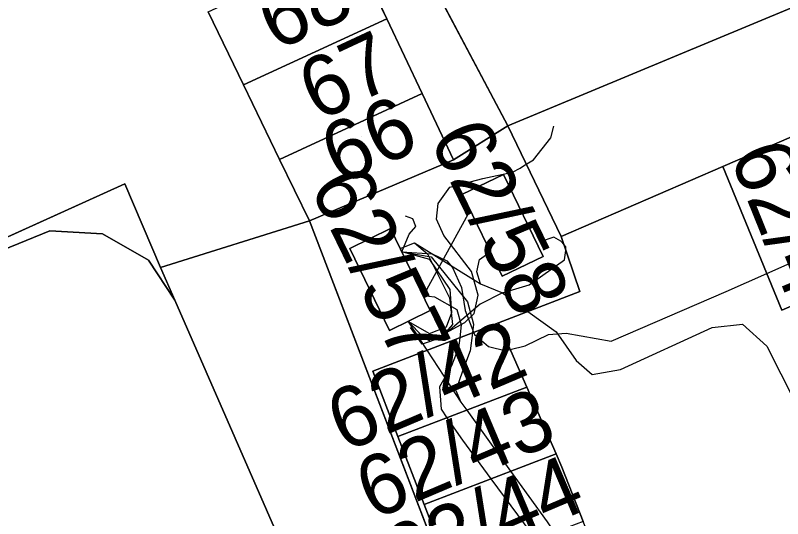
# Model space of a CAD drawing. Extents: x -264070 to -262271, y -1238894 to -1238141.
# Drawn here: x -263350.16 to -263324.84, y -1238747.54 to -1238730.94 of the extents above; entities that cross this region are included whole.
import ezdxf

# ---------------------------------------------------------------- set-up
doc = ezdxf.new("R2010")
doc.units = 0
for name, color, linetype in [('body_kn', 7, 'Continuous'), ('kladpar_druhypozemkov', 7, 'Continuous'), ('kladpar_hranice', 7, 'Continuous'), ('kladpar_parcelnecisla', 7, 'Continuous'), ('kladpar_plochy', 7, 'Continuous'), ('tarchy_linie', 7, 'Continuous')]:
    doc.layers.add(name, color=color, linetype=linetype)

msp = doc.modelspace()

# ---------------------------------------------------------------- linework, layer by layer
at = {"layer": 'body_kn'}
for p, q in [((-263337.9, -1238731.06), (-263337.9, -1238731.06)), ((-263337.9, -1238731.06), (-263337.9, -1238731.06)), ((-263342.63, -1238733.23), (-263342.63, -1238733.23)), ((-263336.74, -1238733.52), (-263336.74, -1238733.52)), ((-263336.74, -1238733.52), (-263336.74, -1238733.52)), ((-263333.91, -1238734.58), (-263333.91, -1238734.58)), ((-263333.91, -1238734.58), (-263333.91, -1238734.58)), ((-263332.39, -1238734.6), (-263332.39, -1238734.6)), ((-263332.49, -1238734.98), (-263332.49, -1238734.98)), ((-263341.44, -1238735.69), (-263341.44, -1238735.69)), ((-263335.7, -1238735.71), (-263335.7, -1238735.71)), ((-263333.06, -1238735.7), (-263333.06, -1238735.7)), ((-263333.76, -1238736.11), (-263333.76, -1238736.11)), ((-263333.51, -1238735.98), (-263333.51, -1238735.98)), ((-263333.39, -1238735.9), (-263333.39, -1238735.9)), ((-263326.82, -1238735.93), (-263326.82, -1238735.93)), ((-263326.82, -1238735.93), (-263326.82, -1238735.93)), ((-263334.74, -1238736.32), (-263334.74, -1238736.32)), ((-263334.06, -1238736.19), (-263334.06, -1238736.19)), ((-263346.55, -1238736.5), (-263346.55, -1238736.5)), ((-263335.83, -1238736.61), (-263335.83, -1238736.61)), ((-263335.41, -1238736.84), (-263335.41, -1238736.84)), ((-263335.41, -1238736.84), (-263335.41, -1238736.84)), ((-263336.21, -1238737.14), (-263336.21, -1238737.14)), ((-263337.29, -1238737.56), (-263337.29, -1238737.56)), ((-263335.15, -1238737.38), (-263335.15, -1238737.38)), ((-263340.45, -1238737.72), (-263340.45, -1238737.72)), ((-263337.05, -1238737.65), (-263337.05, -1238737.65)), ((-263336.27, -1238737.66), (-263336.27, -1238737.66)), ((-263349.02, -1238738.05), (-263349.02, -1238738.05)), ((-263337.78, -1238737.97), (-263337.78, -1238737.97)), ((-263336.95, -1238737.9), (-263336.95, -1238737.9)), ((-263347.29, -1238738.15), (-263347.29, -1238738.15)), ((-263337.17, -1238738.16), (-263337.17, -1238738.16)), ((-263336.02, -1238738.2), (-263336.02, -1238738.2)), ((-263332.39, -1238738.26), (-263332.39, -1238738.26)), ((-263332.15, -1238738.23), (-263332.15, -1238738.23)), ((-263339.13, -1238738.63), (-263339.13, -1238738.63)), ((-263339.13, -1238738.63), (-263339.13, -1238738.63)), ((-263337.46, -1238738.63), (-263337.46, -1238738.63)), ((-263336.99, -1238738.44), (-263336.99, -1238738.44)), ((-263336.99, -1238738.44), (-263336.99, -1238738.44)), ((-263332.84, -1238738.41), (-263332.84, -1238738.41)), ((-263332.16, -1238738.39), (-263332.16, -1238738.39)), ((-263332.06, -1238738.5), (-263332.06, -1238738.5)), ((-263332, -1238738.57), (-263332, -1238738.57)), ((-263337.41, -1238738.74), (-263337.41, -1238738.74)), ((-263337.41, -1238738.74), (-263337.41, -1238738.74)), ((-263336.56, -1238738.8), (-263336.56, -1238738.8)), ((-263336.41, -1238738.8), (-263336.41, -1238738.8)), ((-263334.49, -1238738.74), (-263334.49, -1238738.74)), ((-263332.75, -1238738.89), (-263332.75, -1238738.89)), ((-263332, -1238738.69), (-263332, -1238738.69)), ((-263345.77, -1238739.01), (-263345.77, -1238739.01)), ((-263336.49, -1238738.99), (-263336.49, -1238738.99)), ((-263336.44, -1238738.9), (-263336.44, -1238738.9)), ((-263335.92, -1238739.04), (-263335.92, -1238739.04)), ((-263334.85, -1238738.99), (-263334.85, -1238738.99)), ((-263332.04, -1238739), (-263332.04, -1238739)), ((-263345.37, -1238739.26), (-263345.37, -1238739.26)), ((-263335.74, -1238739.26), (-263335.74, -1238739.26)), ((-263335.11, -1238739.39), (-263335.11, -1238739.39)), ((-263334.94, -1238739.4), (-263334.94, -1238739.4)), ((-263334.1, -1238739.54), (-263334.1, -1238739.54)), ((-263325.37, -1238739.45), (-263325.37, -1238739.45)), ((-263334.81, -1238739.79), (-263334.81, -1238739.79)), ((-263334.81, -1238739.79), (-263334.81, -1238739.79)), ((-263333.21, -1238739.83), (-263333.21, -1238739.83)), ((-263335.81, -1238739.98), (-263335.81, -1238739.98)), ((-263335.44, -1238739.91), (-263335.44, -1238739.91)), ((-263334.09, -1238740.09), (-263334.09, -1238740.09)), ((-263334.09, -1238740.09), (-263334.09, -1238740.09)), ((-263331.54, -1238740.05), (-263331.54, -1238740.05)), ((-263326.71, -1238740.05), (-263326.71, -1238740.05)), ((-263344.9, -1238740.33), (-263344.9, -1238740.33)), ((-263336.71, -1238740.18), (-263336.71, -1238740.18)), ((-263336.7, -1238740.2), (-263336.7, -1238740.2)), ((-263336.33, -1238740.22), (-263336.33, -1238740.22)), ((-263335.84, -1238740.26), (-263335.84, -1238740.26)), ((-263335.24, -1238740.39), (-263335.24, -1238740.39)), ((-263334.89, -1238740.17), (-263334.89, -1238740.17)), ((-263335.59, -1238740.64), (-263335.59, -1238740.64)), ((-263334.83, -1238740.47), (-263334.83, -1238740.47)), ((-263324.87, -1238740.66), (-263324.87, -1238740.66)), ((-263336.47, -1238740.67), (-263336.47, -1238740.67)), ((-263335.76, -1238740.74), (-263335.76, -1238740.74)), ((-263335.32, -1238740.67), (-263335.32, -1238740.67)), ((-263335.02, -1238740.77), (-263335.02, -1238740.77)), ((-263333.25, -1238740.71), (-263333.25, -1238740.71)), ((-263337.21, -1238741.03), (-263337.21, -1238741.03)), ((-263335.74, -1238741.14), (-263335.74, -1238741.14)), ((-263335.45, -1238741.15), (-263335.45, -1238741.15)), ((-263335.33, -1238741.07), (-263335.33, -1238741.07)), ((-263335.04, -1238741.12), (-263335.04, -1238741.12)), ((-263334.22, -1238741.08), (-263334.22, -1238741.08)), ((-263326.17, -1238741.13), (-263326.17, -1238741.13)), ((-263337.82, -1238741.33), (-263337.82, -1238741.33)), ((-263337.12, -1238741.24), (-263337.12, -1238741.24)), ((-263335.94, -1238741.21), (-263335.94, -1238741.21)), ((-263335.08, -1238741.41), (-263335.08, -1238741.41)), ((-263335.04, -1238741.39), (-263335.04, -1238741.39)), ((-263332.32, -1238741.38), (-263332.32, -1238741.38)), ((-263331.99, -1238741.42), (-263331.99, -1238741.42)), ((-263327.17, -1238741.24), (-263327.17, -1238741.24)), ((-263336.71, -1238741.54), (-263336.71, -1238741.54)), ((-263336.5, -1238741.43), (-263336.5, -1238741.43)), ((-263336.12, -1238741.58), (-263336.12, -1238741.58)), ((-263335.5, -1238741.57), (-263335.5, -1238741.57)), ((-263335.01, -1238741.46), (-263335.01, -1238741.46)), ((-263332.57, -1238741.46), (-263332.57, -1238741.46)), ((-263336.74, -1238741.78), (-263336.74, -1238741.78)), ((-263336.46, -1238741.69), (-263336.46, -1238741.69)), ((-263335.54, -1238741.9), (-263335.54, -1238741.9)), ((-263334.55, -1238741.86), (-263334.55, -1238741.86)), ((-263333.34, -1238741.84), (-263333.34, -1238741.84)), ((-263330.5, -1238741.69), (-263330.5, -1238741.69)), ((-263325.37, -1238741.85), (-263325.37, -1238741.85)), ((-263336.58, -1238741.98), (-263336.58, -1238741.98)), ((-263335.15, -1238742), (-263335.15, -1238742)), ((-263333.97, -1238742), (-263333.97, -1238742)), ((-263333.83, -1238741.96), (-263333.83, -1238741.96)), ((-263331.66, -1238742.32), (-263331.66, -1238742.32)), ((-263338.37, -1238742.67), (-263338.37, -1238742.67)), ((-263338.37, -1238742.67), (-263338.37, -1238742.67)), ((-263335.77, -1238742.5), (-263335.77, -1238742.5)), ((-263335.41, -1238742.67), (-263335.41, -1238742.67)), ((-263330.2, -1238742.62), (-263330.2, -1238742.62)), ((-263331.13, -1238742.79), (-263331.13, -1238742.79)), ((-263336.17, -1238743.19), (-263336.17, -1238743.19)), ((-263335.63, -1238743.31), (-263335.63, -1238743.31)), ((-263333.29, -1238743.2), (-263333.29, -1238743.2)), ((-263335.46, -1238743.7), (-263335.46, -1238743.7)), ((-263336.11, -1238743.93), (-263336.11, -1238743.93)), ((-263335.92, -1238744.21), (-263335.92, -1238744.21)), ((-263335.27, -1238743.96), (-263335.27, -1238743.96)), ((-263337.54, -1238744.83), (-263337.54, -1238744.83)), ((-263335.41, -1238744.95), (-263335.41, -1238744.95)), ((-263332.32, -1238745.4), (-263332.32, -1238745.4)), ((-263333.82, -1238745.97), (-263333.82, -1238745.97)), ((-263332.13, -1238745.84), (-263332.13, -1238745.84)), ((-263334.47, -1238746.22), (-263334.47, -1238746.22)), ((-263336.67, -1238747.07), (-263336.67, -1238747.07)), ((-263336.67, -1238747.07), (-263336.67, -1238747.07))]:
    msp.add_line(p, q, dxfattribs=at)
at = {"layer": 'kladpar_druhypozemkov'}
for p, q in [((-263339.81, -1238732.62), (-263339.81, -1238732.62)), ((-263338.75, -1238734.94), (-263338.75, -1238734.94)), ((-263333.77, -1238737.62), (-263333.77, -1238737.62)), ((-263337.5, -1238739.38), (-263337.5, -1238739.38)), ((-263335.94, -1238742.72), (-263335.94, -1238742.72)), ((-263334.97, -1238745.22), (-263334.97, -1238745.22))]:
    msp.add_line(p, q, dxfattribs=at)
at = {"layer": 'kladpar_hranice'}
for points in [[(-263275.48, -1238689.64), (-263266.88, -1238707.61), (-263265.91, -1238709.64), (-263266.63, -1238709.95), (-263268.9, -1238710.93), (-263271.44, -1238712.03), (-263273.64, -1238712.98), (-263275.85, -1238713.93), (-263277.93, -1238714.83), (-263281.2, -1238716.24), (-263282.87, -1238716.96), (-263284.1, -1238713.86), (-263333.91, -1238734.58), (-263343.01, -1238717.45), (-263275.48, -1238689.64)], [(-263333.91, -1238734.58), (-263284.1, -1238713.86)], [(-263343.01, -1238717.45), (-263333.91, -1238734.58), (-263335.7, -1238735.71), (-263336.74, -1238733.52), (-263337.9, -1238731.06), (-263339.05, -1238728.64)], [(-263339.05, -1238728.64), (-263337.9, -1238731.06), (-263342.63, -1238733.23), (-263343.8, -1238730.82), (-263339.05, -1238728.64)], [(-263343.8, -1238730.82), (-263342.63, -1238733.23), (-263341.44, -1238735.69), (-263340.45, -1238737.72), (-263345.37, -1238739.26), (-263346.55, -1238736.5), (-263358.99, -1238742.12)], [(-263337.9, -1238731.06), (-263336.74, -1238733.52), (-263341.44, -1238735.69), (-263342.63, -1238733.23), (-263337.9, -1238731.06)], [(-263336.74, -1238733.52), (-263335.7, -1238735.71), (-263340.45, -1238737.72), (-263341.44, -1238735.69), (-263336.74, -1238733.52)], [(-263335.7, -1238735.71), (-263333.91, -1238734.58), (-263332.15, -1238738.23), (-263331.54, -1238740.05), (-263334.22, -1238741.08), (-263338.37, -1238742.67), (-263337.54, -1238744.83), (-263336.67, -1238747.07), (-263335.81, -1238749.3), (-263334.94, -1238751.54), (-263334.07, -1238753.78), (-263333.6, -1238755), (-263333.21, -1238756.02), (-263332.34, -1238758.26), (-263331.48, -1238760.5), (-263330.57, -1238762.86), (-263326.88, -1238761.43), (-263326.44, -1238761.46), (-263326.15, -1238761.58), (-263325.83, -1238761.97), (-263309.23, -1238800.14)], [(-263324.55, -1238734.95), (-263326.82, -1238735.93), (-263332.15, -1238738.23), (-263333.91, -1238734.58)], [(-263326.82, -1238735.93), (-263324.55, -1238734.95), (-263322.53, -1238739.65), (-263324.87, -1238740.66), (-263326.82, -1238735.93)], [(-263232.66, -1238813.33), (-263239.49, -1238816.11), (-263251.82, -1238787.52), (-263254.65, -1238788.65), (-263262.54, -1238791.8), (-263262.26, -1238792.56), (-263263.68, -1238793.14), (-263273.72, -1238797.21), (-263275.3, -1238797.85), (-263280.86, -1238800.1), (-263280.6, -1238800.73), (-263285.61, -1238802.76), (-263283.97, -1238806.53), (-263288.84, -1238808.6), (-263307.79, -1238803.38), (-263325.33, -1238765.14), (-263326.85, -1238761.83), (-263330.62, -1238763.38), (-263340.45, -1238737.72), (-263335.7, -1238735.71)], [(-263309.23, -1238800.14), (-263325.83, -1238761.97), (-263326.67, -1238759.79), (-263327.06, -1238758.8), (-263327.93, -1238756.57), (-263328.8, -1238754.33), (-263329.58, -1238752.34), (-263329.67, -1238752.1), (-263330.55, -1238749.86), (-263331.43, -1238747.63), (-263332.13, -1238745.84), (-263332.32, -1238745.4), (-263333.29, -1238743.2), (-263334.22, -1238741.08), (-263331.54, -1238740.05), (-263332.15, -1238738.23), (-263326.82, -1238735.93), (-263324.87, -1238740.66), (-263322.53, -1238739.65)], [(-263335.41, -1238736.84), (-263334.06, -1238736.19), (-263332.75, -1238738.89), (-263334.1, -1238739.54), (-263335.41, -1238736.84)], [(-263335.41, -1238736.84), (-263334.1, -1238739.54), (-263332.75, -1238738.89), (-263334.06, -1238736.19), (-263335.41, -1238736.84)], [(-263359.62, -1238745.7), (-263360.8, -1238742.94), (-263359.49, -1238742.35), (-263358.99, -1238742.12), (-263346.55, -1238736.5), (-263345.37, -1238739.26), (-263344.9, -1238740.33), (-263345.77, -1238739.01), (-263347.29, -1238738.15), (-263349.02, -1238738.05), (-263350.58, -1238738.68), (-263351.47, -1238739.54), (-263352.06, -1238740.83), (-263352.13, -1238742.31), (-263355.04, -1238743.63), (-263358.25, -1238745.08), (-263359.62, -1238745.7)], [(-263350.77, -1238762.16), (-263337.89, -1238756.35), (-263344.9, -1238740.33), (-263345.37, -1238739.26), (-263340.45, -1238737.72), (-263330.62, -1238763.38), (-263326.85, -1238761.83), (-263325.33, -1238765.14), (-263307.79, -1238803.38)], [(-263350.77, -1238762.16), (-263355.82, -1238750.63), (-263357.74, -1238746.25), (-263358.25, -1238745.08), (-263355.04, -1238743.63), (-263352.13, -1238742.31), (-263352.06, -1238740.83), (-263351.47, -1238739.54), (-263350.58, -1238738.68), (-263349.02, -1238738.05), (-263347.29, -1238738.15), (-263345.77, -1238739.01), (-263344.9, -1238740.33), (-263337.89, -1238756.35), (-263350.77, -1238762.16)], [(-263339.13, -1238738.63), (-263337.78, -1238737.97), (-263336.47, -1238740.67), (-263337.82, -1238741.33), (-263339.13, -1238738.63)], [(-263337.78, -1238737.97), (-263339.13, -1238738.63), (-263337.82, -1238741.33), (-263336.47, -1238740.67), (-263337.78, -1238737.97)], [(-263338.37, -1238742.67), (-263334.22, -1238741.08), (-263333.29, -1238743.2), (-263337.54, -1238744.83), (-263338.37, -1238742.67)], [(-263336.67, -1238747.07), (-263337.54, -1238744.83), (-263333.29, -1238743.2), (-263332.32, -1238745.4), (-263336.67, -1238747.07)], [(-263335.81, -1238749.3), (-263336.67, -1238747.07), (-263332.32, -1238745.4), (-263332.13, -1238745.84), (-263331.43, -1238747.63), (-263335.81, -1238749.3)]]:
    msp.add_lwpolyline(points, dxfattribs=at)
at = {"layer": 'kladpar_plochy'}
for p, q in [((-263343.01, -1238717.45), (-263333.91, -1238734.58)), ((-263337.9, -1238731.06), (-263339.05, -1238728.64)), ((-263343.8, -1238730.82), (-263342.63, -1238733.23)), ((-263336.74, -1238733.52), (-263337.9, -1238731.06)), ((-263342.63, -1238733.23), (-263341.44, -1238735.69)), ((-263335.7, -1238735.71), (-263336.74, -1238733.52)), ((-263333.91, -1238734.58), (-263335.7, -1238735.71)), ((-263335.7, -1238735.71), (-263333.91, -1238734.58)), ((-263333.91, -1238734.58), (-263332.15, -1238738.23)), ((-263341.44, -1238735.69), (-263340.45, -1238737.72)), ((-263340.45, -1238737.72), (-263335.7, -1238735.71)), ((-263334.06, -1238736.19), (-263335.41, -1238736.84)), ((-263332.75, -1238738.89), (-263334.06, -1238736.19)), ((-263346.55, -1238736.5), (-263358.99, -1238742.12)), ((-263345.37, -1238739.26), (-263346.55, -1238736.5)), ((-263335.41, -1238736.84), (-263334.1, -1238739.54)), ((-263340.45, -1238737.72), (-263345.37, -1238739.26)), ((-263330.62, -1238763.38), (-263340.45, -1238737.72)), ((-263337.78, -1238737.97), (-263339.13, -1238738.63)), ((-263336.47, -1238740.67), (-263337.78, -1238737.97)), ((-263332.15, -1238738.23), (-263331.54, -1238740.05)), ((-263339.13, -1238738.63), (-263337.82, -1238741.33)), ((-263334.1, -1238739.54), (-263332.75, -1238738.89)), ((-263331.54, -1238740.05), (-263334.22, -1238741.08)), ((-263337.82, -1238741.33), (-263336.47, -1238740.67)), ((-263334.22, -1238741.08), (-263338.37, -1238742.67)), ((-263338.37, -1238742.67), (-263337.54, -1238744.83)), ((-263337.54, -1238744.83), (-263336.67, -1238747.07)), ((-263336.67, -1238747.07), (-263335.81, -1238749.3))]:
    msp.add_line(p, q, dxfattribs=at)
for points in [[(-263275.48, -1238689.64), (-263266.88, -1238707.61), (-263265.91, -1238709.64), (-263266.63, -1238709.95), (-263268.9, -1238710.93), (-263271.44, -1238712.03), (-263273.64, -1238712.98), (-263275.85, -1238713.93), (-263277.93, -1238714.83), (-263281.2, -1238716.24), (-263282.87, -1238716.96), (-263284.1, -1238713.86), (-263333.91, -1238734.58), (-263343.01, -1238717.45)], [(-263339.05, -1238728.64), (-263337.9, -1238731.06), (-263342.63, -1238733.23), (-263343.8, -1238730.82)], [(-263337.9, -1238731.06), (-263336.74, -1238733.52), (-263341.44, -1238735.69), (-263342.63, -1238733.23)], [(-263336.74, -1238733.52), (-263335.7, -1238735.71), (-263340.45, -1238737.72), (-263341.44, -1238735.69)], [(-263326.82, -1238735.93), (-263324.55, -1238734.95), (-263322.53, -1238739.65), (-263324.87, -1238740.66)], [(-263335.41, -1238736.84), (-263334.06, -1238736.19), (-263332.75, -1238738.89), (-263334.1, -1238739.54)], [(-263359.62, -1238745.7), (-263360.8, -1238742.94), (-263359.49, -1238742.35), (-263358.99, -1238742.12), (-263346.55, -1238736.5), (-263345.37, -1238739.26), (-263344.9, -1238740.33), (-263345.77, -1238739.01), (-263347.29, -1238738.15), (-263349.02, -1238738.05), (-263350.58, -1238738.68), (-263351.47, -1238739.54), (-263352.06, -1238740.83), (-263352.13, -1238742.31), (-263355.04, -1238743.63), (-263358.25, -1238745.08)], [(-263350.77, -1238762.16), (-263355.82, -1238750.63), (-263357.74, -1238746.25), (-263358.25, -1238745.08), (-263355.04, -1238743.63), (-263352.13, -1238742.31), (-263352.06, -1238740.83), (-263351.47, -1238739.54), (-263350.58, -1238738.68), (-263349.02, -1238738.05), (-263347.29, -1238738.15), (-263345.77, -1238739.01), (-263344.9, -1238740.33), (-263337.89, -1238756.35)], [(-263339.13, -1238738.63), (-263337.78, -1238737.97), (-263336.47, -1238740.67), (-263337.82, -1238741.33)], [(-263338.37, -1238742.67), (-263334.22, -1238741.08), (-263333.29, -1238743.2), (-263337.54, -1238744.83)], [(-263336.67, -1238747.07), (-263337.54, -1238744.83), (-263333.29, -1238743.2), (-263332.32, -1238745.4)], [(-263335.81, -1238749.3), (-263336.67, -1238747.07), (-263332.32, -1238745.4), (-263332.13, -1238745.84), (-263331.43, -1238747.63)]]:
    msp.add_lwpolyline(points, close=True, dxfattribs=at)
for points in [[(-263324.55, -1238734.95), (-263326.82, -1238735.93), (-263332.15, -1238738.23), (-263333.91, -1238734.58), (-263284.1, -1238713.86)], [(-263309.23, -1238800.14), (-263325.83, -1238761.97), (-263326.67, -1238759.79), (-263327.06, -1238758.8), (-263327.93, -1238756.57), (-263328.8, -1238754.33), (-263329.58, -1238752.34), (-263329.67, -1238752.1), (-263330.55, -1238749.86), (-263331.43, -1238747.63), (-263332.13, -1238745.84), (-263332.32, -1238745.4), (-263333.29, -1238743.2), (-263334.22, -1238741.08), (-263331.54, -1238740.05), (-263332.15, -1238738.23), (-263326.82, -1238735.93), (-263324.87, -1238740.66), (-263322.53, -1238739.65)], [(-263350.77, -1238762.16), (-263337.89, -1238756.35), (-263344.9, -1238740.33), (-263345.37, -1238739.26), (-263340.45, -1238737.72), (-263330.62, -1238763.38), (-263326.85, -1238761.83), (-263325.33, -1238765.14)]]:
    msp.add_lwpolyline(points, dxfattribs=at)
at = {"layer": 'tarchy_linie'}
msp.add_line((-263336.7, -1238740.2), (-263335.15, -1238737.38), dxfattribs=at)
for points in [[(-263337.21, -1238741.03), (-263336.71, -1238741.54), (-263336.46, -1238741.69), (-263335.33, -1238741.07), (-263335.02, -1238740.77), (-263334.89, -1238740.17), (-263335.11, -1238739.39), (-263336.02, -1238738.2), (-263336.27, -1238737.66), (-263336.21, -1238737.14), (-263335.83, -1238736.61), (-263334.74, -1238736.32), (-263333.76, -1238736.11), (-263333.51, -1238735.98), (-263333.39, -1238735.9), (-263333.06, -1238735.7), (-263332.49, -1238734.98), (-263332.39, -1238734.6)], [(-263337.21, -1238741.03), (-263336.5, -1238741.43), (-263335.94, -1238741.21), (-263335.76, -1238740.74), (-263335.81, -1238739.98), (-263336.49, -1238738.99), (-263337.41, -1238738.74), (-263337.17, -1238738.16), (-263336.95, -1238737.9), (-263337.05, -1238737.65), (-263337.29, -1238737.56)], [(-263334.09, -1238740.09), (-263333.21, -1238739.83), (-263332.04, -1238739), (-263332, -1238738.69), (-263332, -1238738.57), (-263332.06, -1238738.5), (-263332.16, -1238738.39), (-263332.39, -1238738.26), (-263332.84, -1238738.41)], [(-263337.46, -1238738.63), (-263336.99, -1238738.44), (-263336.56, -1238738.8), (-263335.84, -1238740.26), (-263335.74, -1238741.14), (-263336.12, -1238741.58), (-263336.74, -1238741.78), (-263337.12, -1238741.24)], [(-263337.41, -1238738.74), (-263336.41, -1238738.8), (-263335.92, -1238739.04), (-263335.74, -1238739.26), (-263335.44, -1238739.91), (-263335.32, -1238740.67), (-263335.04, -1238741.39), (-263335.01, -1238741.46), (-263334.55, -1238741.86), (-263333.97, -1238742), (-263333.83, -1238741.96), (-263333.34, -1238741.84), (-263332.57, -1238741.46), (-263331.99, -1238741.42), (-263330.5, -1238741.69), (-263326.71, -1238740.05), (-263325.37, -1238739.45), (-263323.06, -1238738.43)], [(-263336.99, -1238738.44), (-263334.81, -1238739.79), (-263334.94, -1238739.4), (-263334.85, -1238738.99), (-263334.49, -1238738.74)], [(-263337.41, -1238738.74), (-263336.44, -1238738.9), (-263335.24, -1238740.39), (-263335.04, -1238741.12), (-263335.08, -1238741.41), (-263335.15, -1238742), (-263335.41, -1238742.67), (-263335.63, -1238743.31), (-263335.46, -1238743.7)], [(-263334.81, -1238739.79), (-263334.09, -1238740.09), (-263334.83, -1238740.47), (-263336.12, -1238741.58)], [(-263334.09, -1238740.09), (-263333.25, -1238740.71), (-263332.32, -1238741.38), (-263331.66, -1238742.32), (-263331.13, -1238742.79), (-263330.2, -1238742.62), (-263327.17, -1238741.24), (-263326.17, -1238741.13), (-263325.37, -1238741.85), (-263324.44, -1238743.68), (-263323.34, -1238745.99), (-263323.73, -1238746.59), (-263323.92, -1238746.89), (-263323.7, -1238748.11), (-263319.59, -1238758.07), (-263317.43, -1238762.64), (-263317.35, -1238763.55), (-263317.98, -1238767.17), (-263317.79, -1238767.92), (-263317.66, -1238768.2), (-263317.04, -1238767.93)], [(-263336.71, -1238740.18), (-263336.33, -1238740.22), (-263335.59, -1238740.64), (-263335.45, -1238741.15), (-263335.5, -1238741.57), (-263335.54, -1238741.9), (-263335.77, -1238742.5), (-263336.17, -1238743.19), (-263336.11, -1238743.93), (-263335.92, -1238744.21), (-263335.41, -1238744.95), (-263334.47, -1238746.22), (-263333.15, -1238748.01), (-263333.01, -1238748.23), (-263331.71, -1238750.31), (-263330.81, -1238751.75), (-263330.38, -1238752.37), (-263328.98, -1238754.4), (-263328.86, -1238754.58), (-263328.37, -1238755.44), (-263326.68, -1238758.4), (-263325, -1238761.07), (-263323.2, -1238764.27), (-263321.55, -1238767.23)], [(-263337.21, -1238741.03), (-263336.58, -1238741.98), (-263335.46, -1238743.7), (-263335.27, -1238743.96), (-263333.82, -1238745.97), (-263332.61, -1238747.64), (-263332.38, -1238747.99), (-263331.04, -1238750.05), (-263329.69, -1238752.11), (-263329.64, -1238752.18), (-263328.3, -1238754.23), (-263326.11, -1238758.06), (-263324.39, -1238760.82), (-263322.58, -1238764.02), (-263320.95, -1238766.94)]]:
    msp.add_lwpolyline(points, dxfattribs=at)

# ---------------------------------------------------------------- texts
at = {"layer": 'kladpar_parcelnecisla'}
for s, rotation, p in [('68', 25, (-263341.567, -1238732.135)), ('67', 25, (-263340.183, -1238734.455)), ('66', 25, (-263339.446, -1238736.575)), ('62/58', 296, (-263336.522, -1238734.999)), ('62/41', 292, (-263326.609, -1238735.569)), ('62/57', 296, (-263340.471, -1238736.573)), ('62/42', 23, (-263339.307, -1238745.366)), ('62/43', 23, (-263338.361, -1238747.603)), ('62/44', 23, (-263337.417, -1238749.833))]:
    msp.add_text(s, height=2, rotation=rotation, dxfattribs=at).set_placement(p)

doc.saveas('drawing.dxf')
